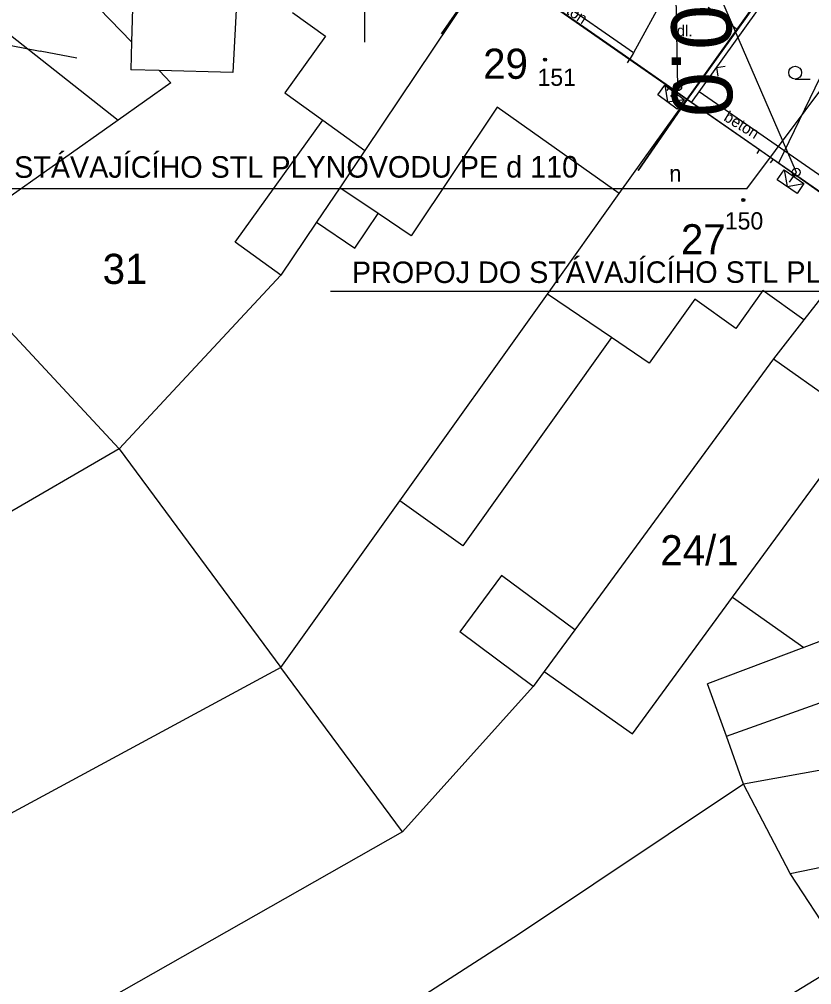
# Model space of a CAD drawing. Extents: x -643342 to -638635, y -1201752 to -1189948.
# Drawn here: x -639573.7 to -639527.6, y -1192781.6 to -1192725.5 of the extents above; entities that cross this region are included whole.
import ezdxf

# ---------------------------------------------------------------- set-up
doc = ezdxf.new("R2010")
doc.units = 0
for name, color, linetype in [('42', 7, 'Continuous'), ('IS_EL_NN_NADZEMNÍ', 7, 'Continuous'), ('IS_EL_NN_PODZEMNÍ', 7, 'Continuous'), ('IS_TELEF_MISTNI_ZAMERENO', 7, 'Continuous'), ('K-HRANICE_KN', 7, 'Continuous'), ('K-SLUCKOVE CARY', 7, 'Continuous'), ('K-ČÍSLA_PARCEL', 7, 'Continuous'), ('N-SO101_HECTOMETRY', 7, 'Continuous'), ('tomaštík - Džuganovi - Vrstva 36', 7, 'Continuous'), ('Vrstva 13', 7, 'Continuous'), ('Z-budovy', 7, 'Continuous'), ('Z-hrany_a_čáry', 7, 'Continuous'), ('Z-popisy', 7, 'Continuous'), ('Z-vchody_vjezdy', 7, 'Continuous'), ('Z-značky', 7, 'Continuous')]:
    doc.layers.add(name, color=color, linetype=linetype)

msp = doc.modelspace()

# ---------------------------------------------------------------- linework, layer by layer
for p in [(-639576.756, -1192726.575), (-639570.35, -1192727.795)]:
    msp.add_line(p, (-639572.485, -1192727.388))
at = {"layer": '42'}
for p, q in [((-639531.387, -1192735.397), (-639521.593, -1192722.301)), ((-639531.387, -1192735.397), (-639585.033, -1192735.397)), ((-639501.952, -1192741.351), (-639555.598, -1192741.352))]:
    msp.add_line(p, q, dxfattribs=at)
at = {"layer": 'IS_EL_NN_NADZEMNÍ'}
for points in [[(-639536.154, -1192729.365), (-639536.006, -1192730.344), (-639535.027, -1192730.196)], [(-639535.549, -1192729.649), (-639535.827, -1192730.028)], [(-639529.213, -1192734.289), (-639529.041, -1192735.263), (-639528.066, -1192735.092)], [(-639528.655, -1192734.622), (-639528.924, -1192735.008)]]:
    msp.add_lwpolyline(points, dxfattribs=at)
for centre in [(-639535.41, -1192729.46), (-639528.52, -1192734.43)]:
    msp.add_circle(centre, 0.235, dxfattribs=at)
at = {"layer": 'IS_EL_NN_PODZEMNÍ'}
for p, q in [((-639535.66, -1192717.92), (-639528.52, -1192734.43)), ((-639535.66, -1192717.92), (-639535.41, -1192729.46)), ((-639535.41, -1192729.46), (-639535.59, -1192729.78)), ((-639528.52, -1192734.43), (-639528.64, -1192734.69))]:
    msp.add_line(p, q, dxfattribs=at)
for points in [[(-639536.154, -1192729.365), (-639535.027, -1192730.196), (-639535.442, -1192730.76), (-639536.569, -1192729.929)], [(-639529.213, -1192734.289), (-639528.066, -1192735.092), (-639528.467, -1192735.665), (-639529.614, -1192734.862)]]:
    msp.add_lwpolyline(points, close=True, dxfattribs=at)
at = {"layer": 'IS_TELEF_MISTNI_ZAMERENO'}
msp.add_line((-639526.52, -1192727.67), (-639529.55, -1192733.9), dxfattribs=at)
at = {"layer": 'K-HRANICE_KN'}
for p, q in [((-639546.26, -1192722.22), (-639553.6, -1192733.16)), ((-639529.26, -1192722.31), (-639534.88, -1192730.18)), ((-639560.98, -1192723.31), (-639561.27, -1192728.63)), ((-639575.99, -1192725.08), (-639567.94, -1192731.4)), ((-639557.8, -1192725.14), (-639555.88, -1192726.52)), ((-639555.88, -1192726.52), (-639558.25, -1192729.81)), ((-639561.27, -1192728.63), (-639565.56, -1192728.52)), ((-639565.56, -1192728.52), (-639564.87, -1192729.23)), ((-639564.87, -1192729.23), (-639567.94, -1192731.4)), ((-639558.25, -1192729.81), (-639556.04, -1192731.4)), ((-639538.8, -1192735.67), (-639534.88, -1192730.18)), ((-639534.88, -1192730.18), (-639523.97, -1192737.75)), ((-639567.94, -1192731.4), (-639578.63, -1192738.96)), ((-639561.14, -1192738.49), (-639556.04, -1192731.4)), ((-639553.6, -1192733.16), (-639555.06, -1192735.33)), ((-639555.06, -1192735.33), (-639556.41, -1192737.34)), ((-639542.98, -1192741.51), (-639538.8, -1192735.67)), ((-639556.41, -1192737.34), (-639558.48, -1192740.42)), ((-639523.97, -1192737.75), (-639528.07, -1192743.01)), ((-639558.48, -1192740.42), (-639561.14, -1192738.49)), ((-639578.63, -1192738.96), (-639567.88, -1192750.5)), ((-639558.48, -1192740.42), (-639567.88, -1192750.5)), ((-639551.56, -1192753.52), (-639542.98, -1192741.51)), ((-639528.07, -1192743.01), (-639529.83, -1192745.28)), ((-639529.83, -1192745.28), (-639541.39, -1192761.03)), ((-639567.88, -1192750.5), (-639640.591, -1192792.591)), ((-639567.88, -1192750.5), (-639558.48, -1192763.2)), ((-639558.48, -1192763.2), (-639551.56, -1192753.52)), ((-639538.04, -1192767.06), (-639532.22, -1192759.12)), ((-639532.22, -1192759.12), (-639528.07, -1192762.04)), ((-639521.86, -1192759.69), (-639528.07, -1192762.04)), ((-639541.39, -1192761.03), (-639543.16, -1192763.44)), ((-639528.07, -1192762.04), (-639533.67, -1192764.16)), ((-639558.48, -1192763.2), (-639614.547, -1192793.496)), ((-639551.4, -1192772.76), (-639558.48, -1192763.2)), ((-639543.16, -1192763.44), (-639543.8, -1192764.31)), ((-639543.16, -1192763.44), (-639538.04, -1192767.06)), ((-639543.8, -1192764.31), (-639551.4, -1192772.76)), ((-639532.57, -1192767.2), (-639533.67, -1192764.16)), ((-639531.57, -1192769.98), (-639532.57, -1192767.2)), ((-639516.99, -1192767.35), (-639531.57, -1192769.98)), ((-639531.57, -1192769.98), (-639544.66, -1192778.72)), ((-639528.87, -1192775.18), (-639531.57, -1192769.98)), ((-639551.4, -1192772.76), (-639587.984, -1192793.496)), ((-639525.58, -1192780.22), (-639528.87, -1192775.18)), ((-639544.66, -1192778.72), (-639567.683, -1192793.496)), ((-639539.3, -1192788.57), (-639525.58, -1192780.22))]:
    msp.add_line(p, q, dxfattribs=at)
at = {"layer": 'K-SLUCKOVE CARY'}
for p, q in [((-639572.17, -1192721.67), (-639567.16, -1192726.86)), ((-639546.26, -1192722.22), (-639534.88, -1192730.18)), ((-639567.05, -1192723.15), (-639567.16, -1192726.86)), ((-639567.16, -1192726.86), (-639567.2, -1192728.47)), ((-639565.56, -1192728.52), (-639567.2, -1192728.47)), ((-639545.9, -1192730.65), (-639550.91, -1192738.12)), ((-639538.8, -1192735.67), (-639545.9, -1192730.65)), ((-639556.04, -1192731.4), (-639553.6, -1192733.16)), ((-639552.83, -1192736.83), (-639555.06, -1192735.33)), ((-639554.18, -1192738.84), (-639552.83, -1192736.83)), ((-639550.91, -1192738.12), (-639552.83, -1192736.83)), ((-639556.41, -1192737.34), (-639554.18, -1192738.84)), ((-639530.45, -1192741.31), (-639532.03, -1192743.51)), ((-639528.07, -1192743.01), (-639530.45, -1192741.31)), ((-639539.25, -1192744.04), (-639542.98, -1192741.51)), ((-639534.41, -1192741.81), (-639537.06, -1192745.52)), ((-639532.03, -1192743.51), (-639534.41, -1192741.81)), ((-639539.25, -1192744.04), (-639547.89, -1192756.14)), ((-639537.06, -1192745.52), (-639539.25, -1192744.04)), ((-639529.83, -1192745.28), (-639524.71, -1192748.9)), ((-639532.22, -1192759.12), (-639524.71, -1192748.9)), ((-639547.89, -1192756.14), (-639551.56, -1192753.52)), ((-639545.66, -1192757.87), (-639548.08, -1192761.14)), ((-639541.39, -1192761.03), (-639545.66, -1192757.87)), ((-639543.8, -1192764.31), (-639548.08, -1192761.14)), ((-639532.57, -1192767.2), (-639520.72, -1192762.96)), ((-639528.87, -1192775.18), (-639516.13, -1192772.59))]:
    msp.add_line(p, q, dxfattribs=at)
at = {"layer": 'Vrstva 13'}
msp.add_lwpolyline([(-639553.591, -1192726.865), (-639553.591, -1192721.865)], dxfattribs=at)
at = {"layer": 'Z-budovy'}
for p, q in [((-639549.134, -1192726.385), (-639546.28, -1192722.28)), ((-639546.28, -1192722.28), (-639549.134, -1192726.385)), ((-639538.18, -1192727.86), (-639543.964, -1192723.83)), ((-639535.88, -1192729.47), (-639538.18, -1192727.86)), ((-639534.85, -1192730.21), (-639535.88, -1192729.47)), ((-639534.85, -1192730.21), (-639537.7, -1192734.319)), ((-639537.7, -1192734.319), (-639534.85, -1192730.21)), ((-639530.64, -1192733.13), (-639534.85, -1192730.21)), ((-639529.86, -1192733.68), (-639530.64, -1192733.13)), ((-639526.58, -1192735.99), (-639529.86, -1192733.68))]:
    msp.add_line(p, q, dxfattribs=at)
at = {"layer": 'Z-hrany_a_čáry'}
for p, q in [((-639534.03, -1192720.31), (-639537.98, -1192727.49)), ((-639529.17, -1192722.28), (-639534.85, -1192730.21)), ((-639534.603, -1192730.381), (-639529.047, -1192722.624)), ((-639537.98, -1192727.49), (-639543.727, -1192723.486)), ((-639533.64, -1192724.83), (-639531.934, -1192726.139)), ((-639537.98, -1192727.49), (-639538.18, -1192727.86)), ((-639533.147, -1192728.349), (-639532.653, -1192728.267)), ((-639533.147, -1192728.349), (-639533.066, -1192728.842)), ((-639526.467, -1192735.079), (-639534.151, -1192729.749))]:
    msp.add_line(p, q, dxfattribs=at)
at = {"layer": 'Z-vchody_vjezdy'}
for p, q in [((-639538.323, -1192728.065), (-639538.18, -1192727.86)), ((-639535.88, -1192729.47), (-639538.18, -1192727.86)), ((-639536.023, -1192729.675), (-639535.88, -1192729.47)), ((-639530.784, -1192733.334), (-639530.64, -1192733.13)), ((-639529.86, -1192733.68), (-639530.64, -1192733.13)), ((-639530.004, -1192733.884), (-639529.86, -1192733.68))]:
    msp.add_line(p, q, dxfattribs=at)
at = {"layer": 'Z-značky'}
msp.add_line((-639528.577, -1192729.018), (-639527.702, -1192729.018), dxfattribs=at)
for centre, radius in [((-639543.115, -1192727.887), 0.09), ((-639543.115, -1192727.887), 0.0398), ((-639528.577, -1192728.643), 0.375), ((-639531.593, -1192736.04), 0.09), ((-639531.593, -1192736.04), 0.0398)]:
    msp.add_circle(centre, radius, dxfattribs=at)

# ---------------------------------------------------------------- texts
at = {"layer": 'K-ČÍSLA_PARCEL'}
for s, p in [('29', (-639546.717, -1192729)), ('27', (-639535.217, -1192739.2)), ('31', (-639568.842, -1192740.92)), ('24/1', (-639536.417, -1192757.27))]:
    msp.add_text(s, height=1.75, dxfattribs=at).set_placement(p)
at = {"layer": 'N-SO101_HECTOMETRY'}
msp.add_text('0.0', height=3.5, rotation=270.6895, dxfattribs=at).set_placement((-639535.794, -1192724.731))
at = {"layer": 'tomaštík - Džuganovi - Vrstva 36'}
for s, height, p in [('PROPOJ DO STÁVAJÍCÍHO STL PLYNOVODU PE d 110', 1.25, (-639584.298, -1192734.76)), ('n', 0.938, (-639535.891, -1192734.969)), ('PROPOJ DO STÁVAJÍCÍHO STL PLYNOVODU PE d 90', 1.25, (-639554.351, -1192740.869))]:
    msp.add_text(s, height=height, rotation=0.0307, dxfattribs=at).set_placement(p)
at = {"layer": 'Z-popisy'}
for rotation, p in [(325.8612, (-639542.738, -1192724.63)), (328.644, (-639532.778, -1192731.388))]:
    msp.add_text('beton', height=0.65, rotation=rotation, dxfattribs=at).set_placement(p)
for s, height, p in [('dl.', 0.65, (-639535.459, -1192726.531)), ('151', 1, (-639543.554, -1192729.41)), ('150', 1, (-639532.663, -1192737.755))]:
    msp.add_text(s, height=height, dxfattribs=at).set_placement(p)

doc.saveas('drawing.dxf')
